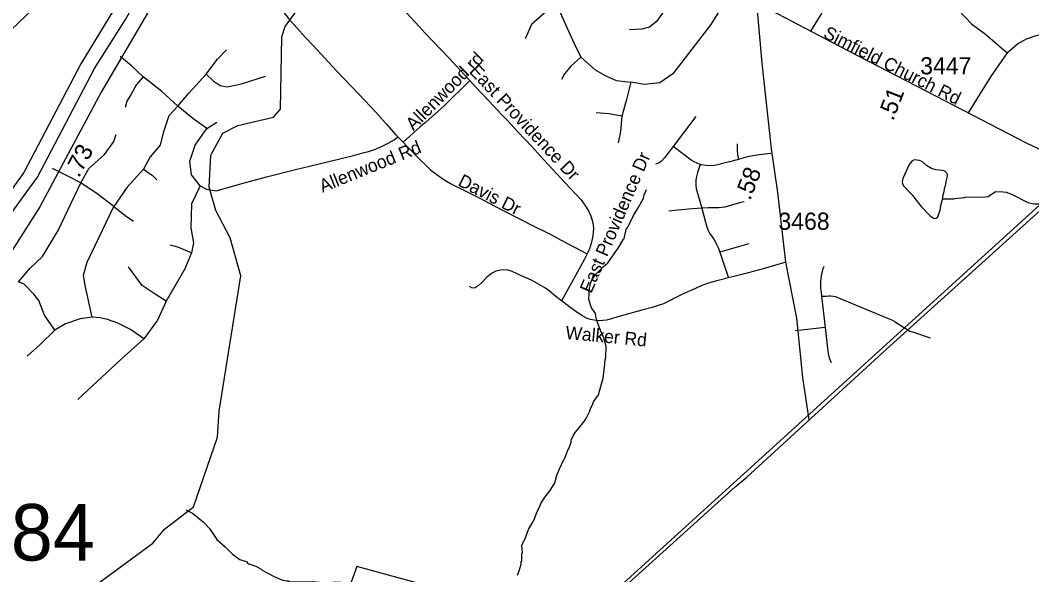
# Model space of a CAD drawing. Extents: x 1383679 to 1536984, y 460658 to 651027.
# Drawn here: x 1477133 to 1484485, y 482475 to 486503 of the extents above; entities that cross this region are included whole.
import ezdxf

# ---------------------------------------------------------------- set-up
doc = ezdxf.new("R2010")
doc.units = 0
for name, color, linetype in [('Default', 7, 'Continuous'), ('Exist Boundary Political City Limit New', 7, 'Continuous'), ('Exist Boundary Political CountyLine', 7, 'Continuous'), ('Exist Hydrographic Creek Single Shore', 7, 'Continuous'), ('Exist Hydrographic Misc Water Feature', 7, 'Continuous'), ('Exist Road Non-System Type 51', 7, 'Continuous'), ('Exist Road Non-System Type 51 Label', 7, 'Continuous'), ('Exist Road Primary Interstate Divided Center Attributed', 7, 'Continuous'), ('Exist Road Primary US Service Attributed', 7, 'Continuous'), ('Exist Road Secondary Mileage Hundredths English Label', 7, 'Continuous'), ('Exist Road Secondary Structure Pipe Number Label', 7, 'Continuous'), ('Exist Road Secondary Type 51 Attributed', 7, 'Continuous'), ('Exist Road Secondary Type 51 Label', 7, 'Continuous'), ('Exist Road Secondary Type 51 Number Label', 7, 'Continuous'), ('Map Preparation Boundary City Limit Buffer Line', 7, 'Continuous')]:
    doc.layers.add(name, color=color, linetype=linetype)

msp = doc.modelspace()

# ---------------------------------------------------------------- linework, layer by layer
at = {"layer": 'Default'}
msp.add_lwpolyline([(1485974.1, 486463.2), (1481170.5, 482098.8), (1479580, 482534.6), (1479291.4, 481737.3), (1478819.9, 480371.2), (1478545.2, 479852.2), (1478274.5, 479409.2)], dxfattribs=at)
at = {"layer": 'Exist Boundary Political City Limit New'}
msp.add_lwpolyline([(1485974.1, 486463.2), (1481170.5, 482098.8), (1479580, 482534.6), (1479291.4, 481737.3), (1478819.9, 480371.2), (1478545.2, 479852.2), (1478274.5, 479409.2)], dxfattribs=at)
at = {"layer": 'Exist Boundary Political CountyLine'}
msp.add_lwpolyline([(1470907.6, 472818.1), (1472280.4, 474027.7), (1473138.6, 474796.3), (1474501.9, 476029.9), (1475992.9, 477367.2), (1476339.8, 477664.4), (1476486.3, 477778.5), (1477077.4, 478308.7), (1478770.4, 479852.5), (1481154.8, 482052.9), (1482329.3, 483115.3), (1482412.5, 483183.9), (1483428.7, 484115.1), (1485391.5, 485884.3)], dxfattribs=at)
at = {"layer": 'Exist Hydrographic Creek Single Shore'}
msp.add_lwpolyline([(1477630.3, 482364.1), (1478095.3, 482706), (1478180.3, 482806), (1478391.3, 482969.2), (1478566.3, 483474.4), (1478578.3, 483664.6), (1478736.3, 484646.1), (1478658.3, 484923.4), (1478553.3, 485122.4), (1478506.3, 485290.8), (1478518.3, 485523.6), (1478604.3, 485682.7), (1478713.3, 485739.6), (1478973.3, 485800), (1479024.3, 485858.1), (1479033.2, 486383.1), (1479059.3, 486458.1), (1479323.3, 486820.3), (1479324.3, 486853.1), (1479476.3, 486984.7), (1479577.2, 487025.3), (1480209.3, 487889), (1480355.3, 488161.8)], dxfattribs=at)
at = {"layer": 'Exist Hydrographic Misc Water Feature'}
for points in [[(1483835.5, 485204.1), (1483837.7, 485212.1), (1483840.1, 485236), (1483848.6, 485259.9), (1483853.2, 485291.8), (1483857.4, 485299.7), (1483862, 485331.6), (1483872.7, 485371.4), (1483872.9, 485379.4), (1483865.2, 485395.5), (1483853.4, 485405.8), (1483835.5, 485412.1), (1483787.6, 485417.1), (1483755.7, 485425.7), (1483720.2, 485448.4), (1483690.7, 485475), (1483668.9, 485485.4), (1483628.9, 485488.2), (1483612.8, 485478.5), (1483594.4, 485454.9), (1483548.4, 485353.8), (1483542, 485329.9), (1483545.7, 485313.9), (1483555.3, 485297.7), (1483618.1, 485232.4), (1483633.6, 485208.1), (1483680.5, 485151.2), (1483743.3, 485086), (1483770.9, 485065.4), (1483780.9, 485063.2), (1483788.9, 485065.1), (1483803.1, 485074.8), (1483818.1, 485124.5), (1483822.6, 485156.4), (1483835.5, 485204.1)], [(1480747.3, 482473.3), (1480759.9, 482505.1), (1480772.9, 482552.8), (1480773.2, 482568.8), (1480777.3, 482576.7), (1480778.2, 482624.7), (1480782.5, 482640.6), (1480779.4, 482688.7), (1480795.2, 482726.8), (1480800.3, 482732.2), (1480825.7, 482803.7), (1480867, 482874.9), (1480888.1, 482930.5), (1480908.8, 482970.1), (1480917.3, 482993.9), (1480948.2, 483041.3), (1480985.1, 483088.6), (1481018.1, 483143.9), (1481033.2, 483199.6), (1481054.2, 483250.6), (1481086.6, 483317.7), (1481091.5, 483322.5), (1481115.7, 483387.4), (1481120.8, 483389.9), (1481137.7, 483437.6), (1481138.1, 483453.6), (1481150.7, 483485.3), (1481165.1, 483509), (1481193.7, 483540.4), (1481230.6, 483587.7), (1481245.1, 483611.4), (1481270, 483658.9), (1481278.4, 483682.7), (1481295, 483714.4), (1481299.3, 483730.3), (1481336.3, 483781.6), (1481355.4, 483852.8), (1481369.6, 483902.9), (1481382.6, 484004.4), (1481385.2, 484036.6), (1481389.4, 484052.6), (1481391, 484132.5), (1481374.3, 484196.8), (1481349.3, 484249.3), (1481326.5, 484313.8), (1481313.8, 484363), (1481315.5, 484370), (1481284.4, 484414.6), (1481265.2, 484474.7), (1481271.2, 484562.9), (1481275.3, 484570.8), (1481275.6, 484586.8), (1481288.3, 484618.5), (1481315, 484658), (1481370.1, 484712.9), (1481402.6, 484740.3), (1481478.3, 484846.7), (1481516.3, 484914), (1481522, 484917.9), (1481539.4, 484993.5), (1481545.5, 484995.4), (1481589.2, 485084.5), (1481624.2, 485139.8), (1481661.7, 485211.1), (1481668.1, 485235), (1481684.8, 485274.7)], [(1484596.2, 485167.4), (1484498.9, 485167), (1484459.1, 485175.8), (1484340.2, 485238.2), (1484300.5, 485250.9), (1484276.6, 485255.4), (1484220.6, 485256.5), (1484167.9, 485221.6), (1484127.5, 485215.1), (1484002.3, 485217.6), (1483995.8, 485213), (1483923.6, 485206.4), (1483915.5, 485202.5), (1483835.5, 485204.1)], [(1478335.7, 482947.9), (1478383.8, 482922), (1478462.6, 482860.4), (1478507.7, 482811.6), (1478562.2, 482732.5), (1478623.2, 482679.3), (1478676.2, 482625.9), (1478729.4, 482585.2), (1478781.1, 482568.2), (1478782.9, 482562.1), (1478794.8, 482555.9), (1478844.5, 482538.9), (1478884.1, 482516.2), (1478891.9, 482508), (1478979.1, 482462.3), (1479034.6, 482439.2), (1479066.5, 482430.5), (1479082.5, 482430.2), (1479090.4, 482426.1), (1479282.3, 482424.3), (1479358.2, 482416.8), (1479426.4, 482423.4), (1479464.6, 482422.3)]]:
    msp.add_lwpolyline(points, dxfattribs=at)
at = {"layer": 'Exist Road Non-System Type 51'}
for p, q in [((1478490, 485717.9), (1478561.8, 485762.8)), ((1482043.6, 485803.6), (1481878.8, 485586.1)), ((1479876.2, 485657.3), (1479914.7, 485616.6)), ((1482956.4, 484497.9), (1482982.1, 484271.3)), ((1482982.1, 484271.3), (1482766.6, 484247.1))]:
    msp.add_line(p, q, dxfattribs=at)
for points in [[(1480400.4, 486065.6), (1480363.9, 486105.3), (1480300.1, 486172.8), (1480249.3, 486228.1), (1480075, 486408.8), (1480031.3, 486458), (1479879.9, 486622.5), (1479767.4, 486740.7), (1479710.5, 486804.2), (1479663.4, 486869), (1479607.3, 486961.6), (1479570.4, 487038.8), (1479526.8, 487155.7), (1479495.1, 487256.8), (1479448.6, 487400.1), (1479364.2, 487663.5)], [(1478864.4, 486965.7), (1478876, 486927.2), (1478900.1, 486845.8), (1478925.2, 486770.8), (1478938.3, 486740.2), (1478953, 486708.6), (1478969.7, 486677.6), (1478989.2, 486643.1), (1479016.4, 486601.4), (1479040.7, 486568.4), (1479082.5, 486516.6), (1479203.4, 486379.8), (1479262.1, 486319.5), (1479432.4, 486135.1), (1479536.6, 486025.7), (1479595.7, 485964.8), (1479718.4, 485834.6), (1479793.4, 485751.9), (1479862.3, 485672), (1479876.2, 485657.3)], [(1481996.6, 486727), (1481919.4, 486685), (1481835.5, 486603.3), (1481756, 486495), (1481707.4, 486453), (1481650, 486437.6), (1481561.7, 486433.1)], [(1482228.4, 486755.7), (1482246.1, 486680.6), (1482226.2, 486592.2), (1482151.2, 486472.9), (1481875, 486114.8), (1481780.3, 486048.9), (1481669.1, 486036.5), (1481570.3, 486053)], [(1483898.4, 486718.5), (1483920.4, 486643.8), (1483955.5, 486573.5), (1484047.7, 486476.8)], [(1481038, 486602.8), (1480951.5, 486561.8), (1480847.7, 486471.2), (1480803.6, 486367.4)], [(1481038, 486602.8), (1481109, 486444.6), (1481158.4, 486333.3), (1481207.9, 486234.4)], [(1482880, 486422.9), (1482950.2, 486538.3), (1482985.3, 486608.6)], [(1484047.7, 486476.8), (1484148.7, 486402.1), (1484306.7, 486265.9)], [(1484306.7, 486265.9), (1484381.3, 486331.8), (1484447.2, 486367), (1484508.7, 486389.6), (1484587, 486408.2)], [(1478484.2, 486112.3), (1478566.2, 486219.3), (1478630.8, 486288.9)], [(1484306.7, 486265.9), (1484184.6, 486091.3), (1484022.5, 485831)], [(1478026.8, 486092.4), (1477942.3, 486172), (1477857.8, 486239.2)], [(1481207.9, 486234.4), (1481137.8, 486172.5), (1481088.4, 486114.8), (1481067.8, 486073.6)], [(1481207.9, 486234.4), (1481310.8, 486143.7), (1481384.9, 486102.5), (1481463.2, 486065.4), (1481570.3, 486053)], [(1478026.8, 486092.4), (1477977.1, 486037.6), (1477939.8, 485965.5), (1477907.5, 485915.7), (1477895.1, 485868.5)], [(1478278.9, 485879.7), (1478161, 485985.4), (1478026.8, 486092.4)], [(1478278.9, 485879.7), (1478357.4, 485973), (1478484.2, 486112.3)], [(1478484.2, 486112.3), (1478533.9, 486062.5), (1478586.1, 486030.2), (1478635.8, 486020.2), (1478740.2, 486040.1), (1478914.2, 486097.4)], [(1480400.4, 486065.6), (1480337.6, 486002.8), (1480274.7, 485942.7), (1480213.4, 485882), (1480080.8, 485763.9), (1480075, 485758.8), (1480038.7, 485728.6), (1479914.7, 485616.6)], [(1480400.4, 486065.6), (1480440.2, 486022.3), (1480537.3, 485917), (1480633.3, 485816.4), (1480671.1, 485776.5), (1480748.1, 485693.4), (1480850.8, 485586.7), (1480938, 485490.3), (1481032.5, 485386.4), (1481127.6, 485285.3), (1481208.6, 485197.7), (1481246.5, 485146.1), (1481264.4, 485113.6), (1481279.5, 485081.6), (1481285.1, 485066), (1481288.3, 485057.2), (1481295.2, 485032.2), (1481297.7, 485012.4), (1481299.8, 484992), (1481297.3, 484966.1), (1481294.6, 484937.9), (1481285.8, 484892.4), (1481269.9, 484841.9), (1481253.3, 484807.2)], [(1481570.3, 486053), (1481537.3, 485917), (1481504.4, 485805.7)], [(1478278.9, 485879.7), (1478211.5, 485807.8), (1478171.1, 485686.4), (1478148.6, 485596.5), (1478076.8, 485511.1), (1478027.4, 485421.2)], [(1478490, 485717.9), (1478386.7, 485789.8), (1478278.9, 485879.7)], [(1481504.4, 485805.7), (1481413.8, 485822.2), (1481319.1, 485830.4)], [(1481504.4, 485805.7), (1481496.1, 485694.4), (1481479.7, 485612)], [(1478440.6, 485299.9), (1478377.7, 485380.8), (1478364.2, 485479.7), (1478404.6, 485596.5), (1478490, 485717.9)], [(1477573.8, 485322.3), (1477632.2, 485425.7), (1477744.4, 485529.1), (1477811.8, 485623.5), (1477829.8, 485672.9)], [(1478440.6, 485299.9), (1478485.5, 485277.4), (1478557.3, 485263.9), (1478770.4, 485324.5), (1478841.5, 485344.3), (1478923.7, 485366.9), (1479123.2, 485416), (1479366.5, 485474.9), (1479565.6, 485523.8), (1479632.5, 485541.6), (1479664.7, 485550.3), (1479714.3, 485567.8), (1479763.3, 485588.4), (1479805.7, 485609.5), (1479850.3, 485635.7), (1479876.2, 485657.3)], [(1479914.7, 485616.6), (1479944.5, 485585.2), (1480042.1, 485485.8), (1480075, 485455), (1480115, 485417.6), (1480190.2, 485360.8), (1480231.2, 485333.8), (1480260.7, 485316.4), (1480286.3, 485303.9), (1480338, 485278.8), (1480424, 485236), (1480478, 485208.2), (1480530.1, 485180.5), (1480646.4, 485119.6), (1480752.4, 485066), (1480757.7, 485063.3), (1480876, 485003.5), (1480940.4, 484971.8), (1480994.7, 484943.5), (1481060, 484908.1), (1481253.3, 484807.2)], [(1482343.5, 485606.3), (1482342.9, 485586), (1482344.1, 485557.3), (1482345.9, 485528), (1482353.4, 485492.5)], [(1481878.8, 485586.1), (1481815.1, 485504.8), (1481790.6, 485477.2), (1481772.2, 485465), (1481750.9, 485457.3)], [(1482075.6, 485455.9), (1482030.1, 485475.3), (1482008.5, 485487.9), (1481948.8, 485534), (1481878.8, 485586.1)], [(1482588.8, 485535.2), (1482502.9, 485526.2), (1482458.1, 485519.3), (1482417.6, 485510.7), (1482383.8, 485501.2), (1482353.4, 485492.5)], [(1482075.6, 485455.9), (1482055.8, 485397), (1482047.4, 485367.1), (1482043.9, 485344.3), (1482042, 485321.7), (1482042.6, 485301.9), (1482045.6, 485280.3), (1482085.6, 485138.6)], [(1482353.4, 485492.5), (1482287.4, 485473.8), (1482236.6, 485461.7), (1482204, 485453.3), (1482176.6, 485448.4), (1482149.1, 485446.7), (1482117.4, 485447.8), (1482081.5, 485454), (1482075.6, 485455.9)], [(1477573.8, 485322.3), (1477479.5, 485371.8), (1477367.2, 485425.7)], [(1478027.4, 485421.2), (1477910.6, 485290.9), (1477811.8, 485151.5)], [(1478027.4, 485421.2), (1478094.7, 485376.3), (1478126.2, 485344.8)], [(1477120.2, 484603.1), (1477205.5, 484702), (1477295.3, 484787.4), (1477407.6, 484976.2), (1477573.8, 485322.3)], [(1477811.8, 485151.5), (1477699.5, 485236.9), (1477573.8, 485322.3)], [(1478440.6, 485299.9), (1478377.7, 485169.5), (1478373.2, 484994.2), (1478391.2, 484886.3), (1478377.7, 484814.4)], [(1482395.1, 485183.3), (1482361.5, 485175.8), (1482254.4, 485146.4), (1482232.2, 485142.8), (1482210.1, 485141), (1482135.4, 485141), (1482085.6, 485138.6)], [(1477654.6, 484346.9), (1477605.2, 484576.2), (1477591.7, 484652.6), (1477618.7, 484747), (1477811.8, 485151.5)], [(1477811.8, 485151.5), (1477901.6, 485079.6), (1477955.5, 485043.6)], [(1482085.6, 485138.6), (1482018.1, 485133.2), (1481915.2, 485123.1), (1481847.6, 485116.5)], [(1482085.6, 485138.6), (1482100.6, 485082.4), (1482113.9, 485037.5), (1482123.4, 485001.7), (1482131.1, 484981.2), (1482138.4, 484965.8), (1482147.9, 484950.2), (1482164.1, 484927.4), (1482176.6, 484907.8), (1482189.1, 484886.8), (1482204.8, 484852.1), (1482217.9, 484818.6)], [(1478377.7, 484814.4), (1478278.9, 484854.8), (1478225, 484868.3)], [(1482429, 484878.4), (1482361.4, 484858.7), (1482217.9, 484818.6)], [(1478377.7, 484814.4), (1478328.3, 484697.5), (1478193.5, 484463.8)], [(1481253.3, 484807.2), (1481234.1, 484767.2), (1481128.1, 484573.3), (1481066.5, 484464.8)], [(1482217.9, 484818.6), (1482247.1, 484730.7), (1482280.2, 484631.4)], [(1482696.8, 484745.2), (1482531.4, 484697.8), (1482386.1, 484658.7), (1482298.9, 484635.9), (1482194.7, 484610.7), (1482158.6, 484601.8), (1482127.4, 484592), (1482087.1, 484575.4), (1482039.6, 484554.7), (1481950.6, 484515.9), (1481892, 484485.9), (1481850.9, 484465), (1481806.9, 484444.5), (1481777.7, 484433.7), (1481725.9, 484417.4), (1481650.4, 484396.8), (1481562.9, 484373.6), (1481493.5, 484354.1), (1481414.2, 484329.5), (1481393.4, 484325.5), (1481367.9, 484322.4), (1481344.8, 484320.9), (1481318.6, 484321.6), (1481304.5, 484323.5), (1481276.4, 484330.3), (1481254.1, 484338), (1481218.3, 484355.2), (1481187.3, 484376.1), (1481127.9, 484418.9), (1481072.8, 484460.2), (1481066.5, 484464.8)], [(1478193.5, 484463.8), (1478112.7, 484513.2), (1478018.4, 484576.2), (1477919.6, 484711)], [(1481066.5, 484464.8), (1481036.8, 484486.2), (1480980.2, 484534.3), (1480951, 484557.2), (1480916.7, 484577.5), (1480848.4, 484614.7), (1480785.6, 484643), (1480703.4, 484680.5), (1480676.2, 484688.6), (1480642.1, 484690.8), (1480623.9, 484688.6), (1480589.7, 484679.8), (1480558.1, 484663.6), (1480527.1, 484638.5), (1480486.8, 484597.2), (1480461.2, 484575.1), (1480439.2, 484560.4), (1480425.5, 484558.3), (1480414.4, 484559.6), (1480397.3, 484568.2)], [(1482973.5, 484715.4), (1482964.5, 484690.7), (1482958.9, 484669.2), (1482954.4, 484647.8), (1482951, 484626.4), (1482949.9, 484607.2), (1482949.9, 484580.2), (1482949.9, 484555.4), (1482953.2, 484525), (1482956.4, 484497.9)], [(1477385.1, 484252.5), (1477308.8, 484360.4), (1477268.4, 484468.3), (1477232.4, 484513.2), (1477160.6, 484585.1), (1477120.2, 484603.1)], [(1482956.4, 484497.9), (1482989.4, 484500.2), (1483008.4, 484501.3), (1483025.4, 484501.3), (1483042.2, 484499.1), (1483059.1, 484495.7), (1483079.4, 484487.8), (1483449, 484334.6), (1483472.6, 484324.4), (1483488.5, 484315.4), (1483502, 484306.4), (1483533.6, 484285.7)], [(1478193.5, 484463.8), (1478130.7, 484324.4), (1478031.9, 484189.6)], [(1477654.6, 484346.9), (1477569.3, 484333.4), (1477461.5, 484297.5), (1477385.1, 484252.5)], [(1478031.9, 484189.6), (1477933.1, 484257), (1477843.2, 484302), (1477766.9, 484328.9), (1477713, 484342.4), (1477654.6, 484346.9)], [(1483533.6, 484285.7), (1483583.1, 484253.4), (1483597.8, 484245.6), (1483618.1, 484238.8), (1483745, 484196.8)], [(1477385.1, 484252.5), (1477277.4, 484149.1), (1477183, 484063.7)], [(1482982.1, 484271.3), (1482999.4, 484120.5), (1483005.1, 484083.3), (1483012.9, 484051.8), (1483027.6, 484017.9)], [(1478031.9, 484189.6), (1477865.7, 484041.2), (1477551.3, 483749.1)]]:
    msp.add_lwpolyline(points, dxfattribs=at)
at = {"layer": 'Exist Road Primary Interstate Divided Center Attributed'}
for points in [[(1478263.9, 487327.6), (1478091.1, 487053.6), (1477843.8, 486632.5), (1477573.8, 486186.8), (1477158.4, 485397.8), (1476917.5, 485062.6), (1476772.5, 484817.9), (1476459.8, 484388.3), (1476169.8, 484055.5), (1475804.2, 483657.1), (1475780.7, 483631.7), (1475223.3, 483165.5), (1474705.9, 482784.3), (1474161.1, 482455.8)], [(1474236.8, 482394.5), (1474381.8, 482474.2), (1474716.7, 482670.9), (1475262.3, 483054.1), (1475770.7, 483496), (1475895.8, 483629.7), (1476199.4, 483949.9), (1476520.8, 484320.6), (1476858.5, 484757.3), (1476994.3, 485000), (1477258.4, 485364.4), (1477673.4, 486152.8), (1477898.4, 486509.5), (1478215.6, 487063), (1478372, 487350.4)]]:
    msp.add_lwpolyline(points, dxfattribs=at)
at = {"layer": 'Exist Road Primary US Service Attributed'}
msp.add_lwpolyline([(1478864.4, 486965.7), (1478820.4, 486953.5), (1478771.3, 486939), (1478710, 486921.3), (1478649.1, 486901.3), (1478604.7, 486885.2), (1478553.8, 486863.8), (1478500.5, 486842.4), (1478430.3, 486811.8), (1478361.6, 486781.5), (1478290.6, 486752.3), (1478183.3, 486672.5), (1478082.9, 486596.8), (1477720.5, 485980.1), (1477274.4, 485147.1), (1477020.7, 484749.5), (1476775.4, 484419.6), (1476471.4, 484075.5)], dxfattribs=at)
at = {"layer": 'Exist Road Secondary Type 51 Attributed'}
for points in [[(1478263.9, 487327.6), (1477928.4, 487213.8), (1477757.9, 487108.6), (1477627.2, 486997.4), (1477609.6, 486983.2), (1477451.1, 486819.3), (1477380.3, 486747.7), (1477177, 486541), (1477005.4, 486375.7)], [(1482866.9, 483600.3), (1482821.9, 483908.6), (1482777.6, 484339.6), (1482696.8, 484745.2), (1482638.3, 485252.3), (1482593.9, 485569.2), (1482524.3, 486192.3), (1482486.7, 486629.8)], [(1482486.7, 486629.8), (1483087.2, 486313.8), (1483854.3, 485917.8), (1484443.3, 485613.6), (1484709.3, 485486.8), (1484887.1, 485429.6)]]:
    msp.add_lwpolyline(points, dxfattribs=at)
at = {"layer": 'Map Preparation Boundary City Limit Buffer Line'}
msp.add_lwpolyline([(1485974.1, 486463.2), (1481170.5, 482098.8), (1479580, 482534.6), (1479291.4, 481737.3), (1478819.9, 480371.2), (1478545.2, 479852.2), (1478274.5, 479409.2)], dxfattribs=at)
msp.add_lwpolyline([(1485974.1, 486463.2), (1481170.5, 482098.8), (1479580, 482534.6), (1479291.4, 481737.3), (1478819.9, 480371.2), (1478545.2, 479852.2), (1478274.5, 479409.2)], dxfattribs=at)

# ---------------------------------------------------------------- texts
at = {"layer": 'Exist Road Non-System Type 51 Label'}
for s, rotation, p in [('Allenwood rd', 45.16891, (1479990.9, 485695.2)), ('East Providence Dr', 313.27077, (1480390.1, 486127.5)), ('Allenwood Rd', 22.10513, (1479329.9, 485249.9)), ('East Providence Dr', 66.68152, (1481282.8, 484514.2)), ('Davis Dr', 332.83522, (1480307, 485305.9)), ('Walker Rd', 354.50805, (1481092.2, 484189.3))]:
    msp.add_text(s, height=95, rotation=rotation, dxfattribs=at).set_placement(p)
at = {"layer": 'Exist Road Secondary Mileage Hundredths English Label'}
for s, rotation, p in [('.51', 68.89456, (1483477, 485766.9)), ('.73', 61.83185, (1477558.7, 485354.4)), ('.58', 68.89456, (1482437.7, 485189.1))]:
    msp.add_text(s, height=125, rotation=rotation, dxfattribs=at).set_placement(p)
at = {"layer": 'Exist Road Secondary Structure Pipe Number Label'}
msp.add_text('P184', height=410.1, dxfattribs=at).set_placement((1476393.6, 482578.9))
at = {"layer": 'Exist Road Secondary Type 51 Label'}
msp.add_text('Simfield Church Rd', height=95, rotation=333.08666, dxfattribs=at).set_placement((1482962.4, 486380.9))
at = {"layer": 'Exist Road Secondary Type 51 Number Label'}
for s, p in [('3447', (1483673.6, 486109.9)), ('3468', (1482643.6, 484980.9))]:
    msp.add_text(s, height=125, dxfattribs=at).set_placement(p)

doc.saveas('drawing.dxf')
